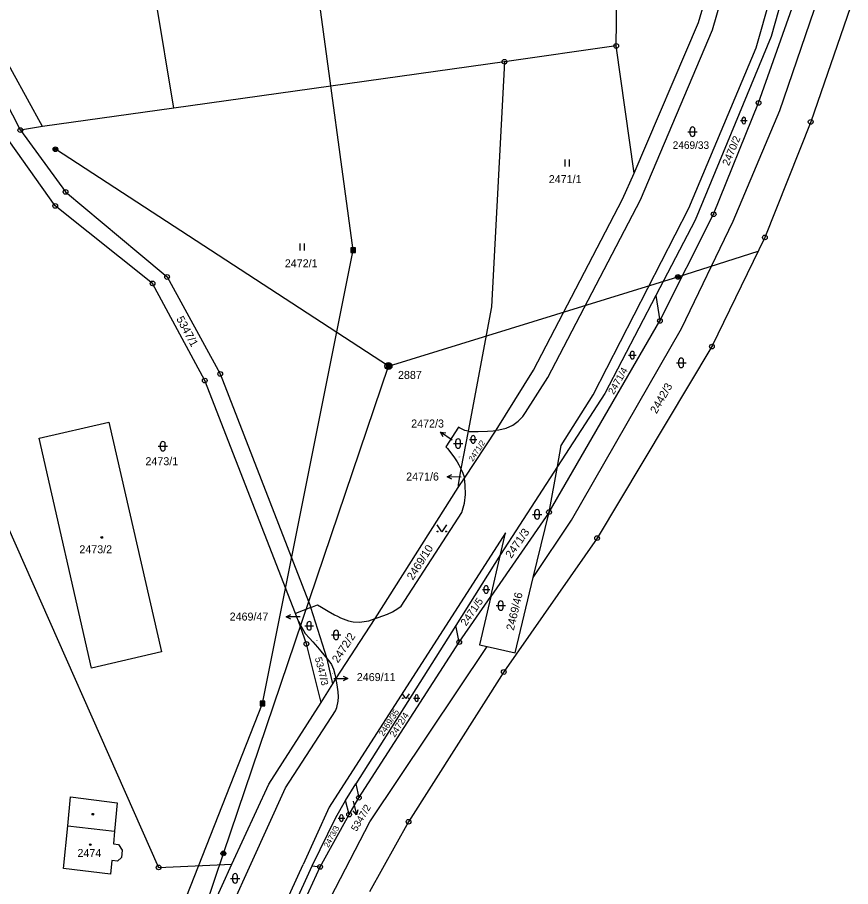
# Model space of a CAD drawing. Extents: x -822293 to -820259, y -1071573 to -1068794.
# Drawn here: x -820647 to -820470.1, y -1070379.8 to -1070195.1 of the extents above; entities that cross this region are included whole.
import ezdxf

# ---------------------------------------------------------------- set-up
doc = ezdxf.new("R2010")
doc.units = 0
for name, color, linetype in [('Vrstva 1', 7, 'Continuous'), ('Vrstva 12', 7, 'Continuous'), ('Vrstva 13', 7, 'Continuous'), ('Vrstva 16', 7, 'Continuous'), ('Vrstva 17', 7, 'Continuous'), ('Vrstva 18', 7, 'Continuous'), ('Vrstva 19', 7, 'Continuous'), ('Vrstva 2', 7, 'Continuous'), ('Vrstva 24', 7, 'Continuous'), ('Vrstva 25', 7, 'Continuous'), ('Vrstva 26', 7, 'Continuous'), ('Vrstva 3', 7, 'Continuous')]:
    doc.layers.add(name, color=color, linetype=linetype)

msp = doc.modelspace()

# ---------------------------------------------------------------- linework, layer by layer
at = {"layer": 'Vrstva 1'}
for p, q in [((-820613.77, -1070214.4), (-820621.6, -1070167.5)), ((-820519.87, -1070201.19), (-820519.48, -1070167.8)), ((-820502.4, -1070196.2), (-820494.2, -1070167.75)), ((-820499.4, -1070197.77), (-820490.86, -1070168.04)), ((-820490.17, -1070201.62), (-820481.02, -1070169.73)), ((-820478.77, -1070170.11), (-820487, -1070199.2)), ((-820489.63, -1070213.3), (-820480.93, -1070188.67)), ((-820485.15, -1070214.89), (-820476.69, -1070190.18)), ((-820641.7, -1070218.3), (-820654.29, -1070195.41)), ((-820516.05, -1070228.2), (-820502.4, -1070196.2)), ((-820514.68, -1070233.92), (-820499.4, -1070197.77)), ((-820646.39, -1070219.08), (-820656.6, -1070199.2)), ((-820487, -1070199.2), (-820503.1, -1070238.21)), ((-820519.87, -1070201.19), (-820543.6, -1070204.58)), ((-820516.05, -1070228.2), (-820519.87, -1070201.19)), ((-820504.48, -1070235.68), (-820490.17, -1070201.62)), ((-820543.6, -1070204.58), (-820613.77, -1070214.4)), ((-820543.6, -1070204.58), (-820546.33, -1070256.63)), ((-820499.18, -1070236.96), (-820489.63, -1070213.3)), ((-820613.77, -1070214.4), (-820641.7, -1070218.3)), ((-820495.04, -1070238.43), (-820485.15, -1070214.89)), ((-820641.7, -1070218.3), (-820646.39, -1070219.08)), ((-820638.99, -1070235.18), (-820650.02, -1070219.62)), ((-820646.39, -1070219.08), (-820636.8, -1070232.21)), ((-820518.5, -1070233.75), (-820516.05, -1070228.2)), ((-820636.8, -1070232.21), (-820621.25, -1070245.23)), ((-820537.4, -1070270.1), (-820518.5, -1070233.75)), ((-820618.33, -1070251.64), (-820638.99, -1070235.18)), ((-820534.41, -1070271.63), (-820514.68, -1070233.92)), ((-820524.77, -1070275.31), (-820504.48, -1070235.68)), ((-820510.58, -1070259.61), (-820499.18, -1070236.96)), ((-820503.1, -1070238.21), (-820511.44, -1070254.19)), ((-820506, -1070261.23), (-820495.04, -1070238.43)), ((-820621.25, -1070245.23), (-820615.22, -1070250.28)), ((-820615.22, -1070250.28), (-820603.96, -1070270.87)), ((-820607.23, -1070272.28), (-820618.33, -1070251.64)), ((-820511.44, -1070254.19), (-820522.3, -1070274.99)), ((-820511.44, -1070254.19), (-820510.58, -1070259.61)), ((-820546.33, -1070256.63), (-820551.32, -1070283.02)), ((-820534.14, -1070300.21), (-820510.58, -1070259.61)), ((-820529.34, -1070301.92), (-820506, -1070261.23)), ((-820545.36, -1070282.82), (-820537.4, -1070270.1)), ((-820587.97, -1070321.76), (-820607.23, -1070272.28)), ((-820603.96, -1070270.87), (-820584.71, -1070320.46)), ((-820539.15, -1070279.04), (-820534.41, -1070271.63)), ((-820522.3, -1070274.99), (-820532.35, -1070290.52)), ((-820531.53, -1070286.06), (-820524.77, -1070275.31)), ((-820540.67, -1070280.91), (-820539.71, -1070279.88)), ((-820539.71, -1070279.88), (-820539.15, -1070279.04)), ((-820541.82, -1070281.77), (-820540.67, -1070280.91)), ((-820553.38, -1070282.17), (-820556.07, -1070286.38)), ((-820553.18, -1070282.34), (-820553.38, -1070282.17)), ((-820552, -1070282.9), (-820553.18, -1070282.34)), ((-820551.32, -1070283.02), (-820552.84, -1070291.04)), ((-820552.07, -1070293), (-820545.36, -1070282.82)), ((-820551.32, -1070283.02), (-820552, -1070282.9)), ((-820551.32, -1070283.02), (-820551.1, -1070283.06)), ((-820551.1, -1070283.06), (-820549.16, -1070283.12)), ((-820549.16, -1070283.12), (-820547.23, -1070283.04)), ((-820547.23, -1070283.04), (-820545.97, -1070282.92)), ((-820545.97, -1070282.92), (-820545.36, -1070282.82)), ((-820545.36, -1070282.82), (-820544.78, -1070282.73)), ((-820544.78, -1070282.73), (-820543.26, -1070282.38)), ((-820543.26, -1070282.38), (-820541.82, -1070281.77)), ((-820556.07, -1070286.38), (-820555.71, -1070286.73)), ((-820555.71, -1070286.73), (-820555.22, -1070287.33)), ((-820532.35, -1070290.52), (-820531.53, -1070286.06)), ((-820555.22, -1070287.33), (-820554.2, -1070288.7)), ((-820554.2, -1070288.7), (-820553.63, -1070289.52)), ((-820553.63, -1070289.52), (-820553.3, -1070290.14)), ((-820553.3, -1070290.14), (-820552.9, -1070290.9)), ((-820552.9, -1070290.9), (-820552.84, -1070291.04)), ((-820532.35, -1070290.52), (-820544.46, -1070309.22)), ((-820534.14, -1070300.21), (-820532.35, -1070290.52)), ((-820552.84, -1070291.04), (-820553.46, -1070294.33)), ((-820552.84, -1070291.04), (-820552.6, -1070291.6)), ((-820552.6, -1070291.6), (-820552.24, -1070292.53)), ((-820552.24, -1070292.53), (-820552.07, -1070293)), ((-820553.46, -1070294.33), (-820553.44, -1070294.98)), ((-820553.44, -1070294.98), (-820552.07, -1070293)), ((-820551.91, -1070294.5), (-820552.07, -1070293)), ((-820551.9, -1070296.5), (-820551.91, -1070294.5)), ((-820571.08, -1070322.84), (-820553.44, -1070294.98)), ((-820552.1, -1070298.3), (-820551.9, -1070296.5)), ((-820552.62, -1070300.28), (-820552.1, -1070298.3)), ((-820650.91, -1070299.38), (-820617.03, -1070375.67)), ((-820534.14, -1070300.21), (-820546.52, -1070318.13)), ((-820537.48, -1070314.09), (-820534.14, -1070300.21)), ((-820565.5, -1070320.2), (-820552.62, -1070300.28)), ((-820537.48, -1070314.09), (-820529.34, -1070301.92)), ((-820543.39, -1070304.59), (-820580.82, -1070362.89)), ((-820544.46, -1070309.22), (-820543.39, -1070304.59)), ((-820544.46, -1070309.22), (-820553.9, -1070324.26)), ((-820546.52, -1070318.13), (-820544.46, -1070309.22)), ((-820541.33, -1070330.12), (-820537.48, -1070314.09)), ((-820553.2, -1070327.81), (-820546.52, -1070318.13)), ((-820546.52, -1070318.13), (-820548.88, -1070328.37)), ((-820584.71, -1070320.46), (-820587.97, -1070321.76)), ((-820584.71, -1070320.46), (-820583.28, -1070319.89)), ((-820581.22, -1070331.35), (-820584.71, -1070320.46)), ((-820583.28, -1070319.89), (-820582.44, -1070320.41)), ((-820582.44, -1070320.41), (-820581.01, -1070321.26)), ((-820566.21, -1070320.67), (-820565.5, -1070320.2)), ((-820587.67, -1070322.5), (-820587.97, -1070321.76)), ((-820581.01, -1070321.26), (-820579.7, -1070322)), ((-820579.7, -1070322), (-820579.08, -1070322.33)), ((-820579.08, -1070322.33), (-820578.4, -1070322.7)), ((-820570.4, -1070322.6), (-820569.45, -1070322.27)), ((-820569.45, -1070322.27), (-820568.45, -1070321.91)), ((-820568.45, -1070321.91), (-820567.35, -1070321.39)), ((-820567.35, -1070321.39), (-820566.21, -1070320.67)), ((-820587.3, -1070323.4), (-820587.67, -1070322.5)), ((-820585.65, -1070328.2), (-820587.3, -1070323.4)), ((-820587.3, -1070323.4), (-820586.6, -1070324.7)), ((-820579.4, -1070335.6), (-820571.08, -1070322.84)), ((-820578.4, -1070322.7), (-820576.7, -1070323.3)), ((-820576.7, -1070323.3), (-820575.7, -1070323.5)), ((-820575.7, -1070323.5), (-820574.4, -1070323.6)), ((-820574.4, -1070323.6), (-820572.4, -1070323.3)), ((-820572.4, -1070323.3), (-820571.08, -1070322.84)), ((-820571.08, -1070322.84), (-820570.4, -1070322.6)), ((-820586.6, -1070324.7), (-820585.9, -1070326)), ((-820585.9, -1070326), (-820585, -1070327)), ((-820553.9, -1070324.26), (-820575.17, -1070357.89)), ((-820553.2, -1070327.81), (-820553.9, -1070324.26)), ((-820585, -1070327), (-820584.32, -1070327.73)), ((-820584.32, -1070327.73), (-820583.3, -1070328.9)), ((-820574.49, -1070360.86), (-820553.2, -1070327.81)), ((-820582.54, -1070340.63), (-820585.65, -1070328.2)), ((-820583.3, -1070328.9), (-820582.6, -1070329.72)), ((-820582.6, -1070329.72), (-820581.22, -1070331.35)), ((-820572.18, -1070366.01), (-820547.27, -1070328.74)), ((-820548.88, -1070328.37), (-820547.27, -1070328.74)), ((-820547.27, -1070328.74), (-820541.33, -1070330.12)), ((-820580.01, -1070336.65), (-820581.22, -1070331.35)), ((-820581.22, -1070331.35), (-820580.87, -1070331.81)), ((-820580.87, -1070331.81), (-820580.3, -1070332.6)), ((-820580.3, -1070332.6), (-820579.9, -1070333.6)), ((-820579.9, -1070333.6), (-820579.6, -1070334.6)), ((-820579.6, -1070334.6), (-820579.4, -1070335.6)), ((-820582.54, -1070340.63), (-820580.01, -1070336.65)), ((-820580.01, -1070336.65), (-820579.4, -1070335.6)), ((-820579.26, -1070336.11), (-820579.4, -1070335.6)), ((-820579.1, -1070336.9), (-820579.26, -1070336.11)), ((-820579, -1070337.9), (-820579.1, -1070336.9)), ((-820578.94, -1070338.4), (-820579, -1070337.9)), ((-820578.85, -1070339.43), (-820578.94, -1070338.4)), ((-820593.6, -1070358), (-820582.54, -1070340.63)), ((-820579.18, -1070341.69), (-820578.91, -1070340.34)), ((-820578.91, -1070340.34), (-820578.85, -1070339.43)), ((-820590.1, -1070358.74), (-820579.46, -1070342.4)), ((-820579.46, -1070342.4), (-820579.18, -1070341.69)), ((-820601.52, -1070375), (-820593.6, -1070358)), ((-820597.4, -1070374.83), (-820590.1, -1070358.74)), ((-820577.34, -1070361.46), (-820575.17, -1070357.89)), ((-820575.17, -1070357.89), (-820574.49, -1070360.86)), ((-820576.59, -1070364.44), (-820574.49, -1070360.86)), ((-820580.82, -1070362.89), (-820586.35, -1070375.02)), ((-820579.4, -1070365.1), (-820577.34, -1070361.46)), ((-820576.59, -1070364.44), (-820577.34, -1070361.46)), ((-820582.74, -1070375.56), (-820576.59, -1070364.44)), ((-820584.4, -1070375.31), (-820579.4, -1070365.1)), ((-820582.12, -1070385.12), (-820572.18, -1070366.01)), ((-820623.8, -1070424.1), (-820601.52, -1070375)), ((-820619.68, -1070423.98), (-820597.4, -1070374.83)), ((-820617.03, -1070375.67), (-820601.52, -1070375)), ((-820610.51, -1070428.06), (-820586.35, -1070375.02)), ((-820608.9, -1070428.4), (-820584.4, -1070375.31)), ((-820608.1, -1070430.59), (-820582.74, -1070375.56)), ((-820584.4, -1070375.31), (-820582.74, -1070375.56))]:
    msp.add_line(p, q, dxfattribs=at)
at = {"layer": 'Vrstva 12'}
for p, q in [((-820575.73, -1070244.6), (-820599.78, -1070067.17)), ((-820568.23, -1070269.19), (-820638.95, -1070223.14)), ((-820594.96, -1070340.86), (-820575.73, -1070244.6)), ((-820506.76, -1070250.26), (-820489.71, -1070244.79)), ((-820568.23, -1070269.19), (-820506.76, -1070250.26)), ((-820603.29, -1070372.71), (-820568.23, -1070269.19)), ((-820686.78, -1070574.16), (-820594.96, -1070340.86)), ((-820635.81, -1070469.16), (-820603.29, -1070372.71))]:
    msp.add_line(p, q, dxfattribs=at)
at = {"layer": 'Vrstva 13'}
for p, q in [((-820470.1, -1070192.91), (-820478.58, -1070217.33)), ((-820478.58, -1070217.33), (-820488.3, -1070241.89)), ((-820488.3, -1070241.89), (-820499.54, -1070265.07)), ((-820499.54, -1070265.07), (-820523.93, -1070305.74)), ((-820523.93, -1070305.74), (-820543.74, -1070334.17)), ((-820543.74, -1070334.17), (-820563.97, -1070365.97)), ((-820563.97, -1070365.97), (-820572.28, -1070380.85))]:
    msp.add_line(p, q, dxfattribs=at)
at = {"layer": 'Vrstva 16'}
for p, q in [((-820554.71, -1070284.95), (-820557.15, -1070283.205)), ((-820552.77, -1070292.82), (-820555.767, -1070292.689)), ((-820586.95, -1070322.47), (-820589.95, -1070322.471)), ((-820579.85, -1070335.52), (-820576.85, -1070335.521)), ((-820575.7, -1070361.6), (-820575.03, -1070364.524))]:
    msp.add_line(p, q, dxfattribs=at)
for points in [[(-820556.628, -1070284.193), (-820557.15, -1070283.205), (-820556.046, -1070283.38)], [(-820554.79, -1070293.232), (-820555.767, -1070292.689), (-820554.746, -1070292.233)], [(-820588.95, -1070322.97), (-820589.95, -1070322.471), (-820588.95, -1070321.97)], [(-820577.85, -1070335.021), (-820576.85, -1070335.521), (-820577.85, -1070336.021)], [(-820574.766, -1070363.438), (-820575.03, -1070364.524), (-820575.741, -1070363.661)]]:
    msp.add_lwpolyline(points, dxfattribs=at)
at = {"layer": 'Vrstva 2'}
for p, q in [((-820642.41, -1070284.51), (-820627.6, -1070281.11)), ((-820627.6, -1070281.11), (-820616.4, -1070329.89)), ((-820631.25, -1070333.35), (-820642.41, -1070284.51)), ((-820616.4, -1070329.89), (-820631.25, -1070333.35)), ((-820636.34, -1070366.85), (-820635.72, -1070360.68)), ((-820635.72, -1070360.68), (-820625.83, -1070361.99)), ((-820625.83, -1070361.99), (-820626.39, -1070368)), ((-820637.25, -1070375.91), (-820636.34, -1070366.85)), ((-820626.39, -1070368), (-820626.63, -1070370.69)), ((-820626.63, -1070370.69), (-820625.54, -1070370.79)), ((-820625.54, -1070370.79), (-820624.76, -1070372.02)), ((-820624.76, -1070372.02), (-820624.89, -1070373.6)), ((-820624.89, -1070373.6), (-820625.75, -1070374.32)), ((-820627.23, -1070377.1), (-820637.25, -1070375.91)), ((-820626.96, -1070374.21), (-820627.23, -1070377.1)), ((-820625.75, -1070374.32), (-820626.96, -1070374.21))]:
    msp.add_line(p, q, dxfattribs=at)
at = {"layer": 'Vrstva 24'}
for centre, radius in [((-820519.87, -1070201.19), 0.5), ((-820519.87, -1070201.19), 0.0327), ((-820543.6, -1070204.58), 0.5), ((-820543.6, -1070204.58), 0.0327), ((-820489.63, -1070213.3), 0.5), ((-820489.63, -1070213.3), 0.0327), ((-820478.58, -1070217.33), 0.5), ((-820646.39, -1070219.08), 0.5), ((-820478.58, -1070217.33), 0.0327), ((-820646.39, -1070219.08), 0.0327), ((-820636.8, -1070232.21), 0.5), ((-820636.8, -1070232.21), 0.0327), ((-820638.99, -1070235.18), 0.5), ((-820638.99, -1070235.18), 0.0327), ((-820499.18, -1070236.96), 0.5), ((-820499.18, -1070236.96), 0.0327), ((-820488.3, -1070241.89), 0.5), ((-820488.3, -1070241.89), 0.0327), ((-820615.22, -1070250.28), 0.5), ((-820615.22, -1070250.28), 0.0327), ((-820618.33, -1070251.64), 0.5), ((-820618.33, -1070251.64), 0.0327), ((-820510.58, -1070259.61), 0.5), ((-820510.58, -1070259.61), 0.0327), ((-820499.54, -1070265.07), 0.5), ((-820499.54, -1070265.07), 0.0327), ((-820568.23, -1070269.19), 0.75), ((-820603.96, -1070270.87), 0.5), ((-820568.23, -1070269.19), 0.0327), ((-820607.23, -1070272.28), 0.5), ((-820607.23, -1070272.28), 0.0327), ((-820603.96, -1070270.87), 0.0327), ((-820534.14, -1070300.21), 0.5), ((-820534.14, -1070300.21), 0.0327), ((-820523.93, -1070305.74), 0.5), ((-820523.93, -1070305.74), 0.0327), ((-820585.65, -1070328.2), 0.5), ((-820553.2, -1070327.81), 0.5), ((-820553.2, -1070327.81), 0.0327), ((-820585.65, -1070328.2), 0.0327), ((-820543.74, -1070334.17), 0.5), ((-820543.74, -1070334.17), 0.0327), ((-820574.49, -1070360.86), 0.5), ((-820574.49, -1070360.86), 0.0327), ((-820576.59, -1070364.44), 0.5), ((-820576.59, -1070364.44), 0.0327), ((-820563.97, -1070365.97), 0.5), ((-820563.97, -1070365.97), 0.0327), ((-820617.03, -1070375.67), 0.5), ((-820617.03, -1070375.67), 0.0327), ((-820582.74, -1070375.56), 0.5), ((-820582.74, -1070375.56), 0.0327)]:
    msp.add_circle(centre, radius, dxfattribs=at)
at = {"layer": 'Vrstva 25'}
for p, q in [((-820493.46, -1070217.069), (-820492.06, -1070217.069)), ((-820493.11, -1070217.419), (-820493.11, -1070216.719)), ((-820492.41, -1070217.419), (-820492.41, -1070216.719)), ((-820504.15, -1070219.921), (-820504.15, -1070218.921)), ((-820503.15, -1070219.921), (-820503.15, -1070218.921)), ((-820504.65, -1070219.421), (-820502.65, -1070219.421)), ((-820530.777, -1070225.335), (-820530.777, -1070226.835)), ((-820529.755, -1070226.835), (-820529.755, -1070225.335)), ((-820587.047, -1070243.185), (-820587.047, -1070244.685)), ((-820586.025, -1070244.685), (-820586.025, -1070243.185)), ((-820517.24, -1070266.871), (-820515.64, -1070266.871)), ((-820516.84, -1070267.271), (-820516.84, -1070266.471)), ((-820516.04, -1070267.271), (-820516.04, -1070266.471)), ((-820507.05, -1070268.51), (-820505.05, -1070268.51)), ((-820506.55, -1070269.01), (-820506.55, -1070268.01)), ((-820505.55, -1070269.01), (-820505.55, -1070268.01)), ((-820553.93, -1070286.161), (-820553.93, -1070285.161)), ((-820552.93, -1070286.161), (-820552.93, -1070285.161)), ((-820551.04, -1070284.77), (-820549.44, -1070284.77)), ((-820550.64, -1070285.17), (-820550.64, -1070284.37)), ((-820549.84, -1070285.17), (-820549.84, -1070284.37)), ((-820617.13, -1070286.22), (-820615.13, -1070286.22)), ((-820616.63, -1070286.72), (-820616.63, -1070285.72)), ((-820615.63, -1070286.72), (-820615.63, -1070285.72)), ((-820554.43, -1070285.661), (-820552.43, -1070285.661)), ((-820537.17, -1070301.19), (-820537.17, -1070300.19)), ((-820536.17, -1070301.19), (-820536.17, -1070300.19)), ((-820537.67, -1070300.69), (-820535.67, -1070300.69)), ((-820548.28, -1070316.64), (-820546.68, -1070316.64)), ((-820547.88, -1070317.04), (-820547.88, -1070316.24)), ((-820547.08, -1070317.04), (-820547.08, -1070316.24)), ((-820545.39, -1070320.07), (-820543.39, -1070320.07)), ((-820544.89, -1070320.57), (-820544.89, -1070319.57)), ((-820543.89, -1070320.57), (-820543.89, -1070319.57)), ((-820585.51, -1070324.8), (-820585.51, -1070323.9)), ((-820584.61, -1070324.8), (-820584.61, -1070323.9)), ((-820585.96, -1070324.35), (-820584.16, -1070324.35)), ((-820579.84, -1070326.8), (-820579.84, -1070325.8)), ((-820578.84, -1070326.8), (-820578.84, -1070325.8)), ((-820580.34, -1070326.3), (-820578.34, -1070326.3)), ((-820562.94, -1070339.71), (-820561.54, -1070339.71)), ((-820562.59, -1070340.06), (-820562.59, -1070339.36)), ((-820561.89, -1070340.06), (-820561.89, -1070339.36)), ((-820578.57, -1070365.54), (-820578.57, -1070364.84)), ((-820577.87, -1070365.54), (-820577.87, -1070364.84)), ((-820578.92, -1070365.19), (-820577.52, -1070365.19)), ((-820601.29, -1070378.5), (-820601.29, -1070377.5)), ((-820600.29, -1070378.5), (-820600.29, -1070377.5)), ((-820601.79, -1070378), (-820599.79, -1070378))]:
    msp.add_line(p, q, dxfattribs=at)
for points in [[(-820555.9, -1070302.93), (-820556.9, -1070304.43), (-820557.9, -1070302.93)], [(-820563.85, -1070338.78), (-820564.55, -1070339.83), (-820565.25, -1070338.78)]]:
    msp.add_lwpolyline(points, dxfattribs=at)
for centre, radius in [((-820629.1, -1070305.59), 0.175), ((-820557.8, -1070304.33), 0.1), ((-820556, -1070304.33), 0.1), ((-820565.18, -1070339.76), 0.07), ((-820563.92, -1070339.76), 0.07), ((-820631, -1070364.38), 0.175), ((-820631.54, -1070370.83), 0.175)]:
    msp.add_circle(centre, radius, dxfattribs=at)
for centre, radius, start, end in [((-820492.76, -1070216.719), 0.35, 0, 180), ((-820503.65, -1070218.921), 0.5, 0, 180), ((-820492.76, -1070217.419), 0.35, 180, 0), ((-820503.65, -1070219.921), 0.5, 180, 0), ((-820516.44, -1070266.471), 0.4, 0, 180), ((-820516.44, -1070267.271), 0.4, 180, 0), ((-820506.05, -1070268.01), 0.5, 0, 180), ((-820506.05, -1070269.01), 0.5, 180, 0), ((-820616.13, -1070285.72), 0.5, 0, 180), ((-820553.43, -1070285.161), 0.5, 0, 180), ((-820550.24, -1070284.37), 0.4, 0, 180), ((-820550.24, -1070285.17), 0.4, 180, 0), ((-820616.13, -1070286.72), 0.5, 180, 0), ((-820553.43, -1070286.161), 0.5, 180, 0), ((-820536.67, -1070300.19), 0.5, 0, 180), ((-820536.67, -1070301.19), 0.5, 180, 0), ((-820547.48, -1070316.24), 0.4, 0, 180), ((-820547.48, -1070317.04), 0.4, 180, 0), ((-820544.39, -1070319.57), 0.5, 0, 180), ((-820544.39, -1070320.57), 0.5, 180, 0), ((-820585.06, -1070323.9), 0.45, 0, 180), ((-820585.06, -1070324.8), 0.45, 180, 0), ((-820579.34, -1070325.8), 0.5, 0, 180), ((-820579.34, -1070326.8), 0.5, 180, 0), ((-820562.24, -1070339.36), 0.35, 0, 180), ((-820562.24, -1070340.06), 0.35, 180, 0), ((-820578.22, -1070364.84), 0.35, 0, 180), ((-820578.22, -1070365.54), 0.35, 180, 0), ((-820600.79, -1070377.5), 0.5, 0, 180), ((-820600.79, -1070378.5), 0.5, 180, 0)]:
    msp.add_arc(centre, radius, start, end, dxfattribs=at)
at = {"layer": 'Vrstva 26'}
for points in [[(-820575.23, -1070244.1), (-820576.23, -1070244.1), (-820576.23, -1070245.1), (-820575.23, -1070245.1)], [(-820575.43, -1070244.3), (-820576.03, -1070244.3), (-820576.03, -1070244.9), (-820575.43, -1070244.9)], [(-820575.83, -1070244.7), (-820575.63, -1070244.7), (-820575.63, -1070244.5), (-820575.83, -1070244.5)], [(-820567.73, -1070268.69), (-820568.73, -1070268.69), (-820568.73, -1070269.69), (-820567.73, -1070269.69)], [(-820567.93, -1070268.89), (-820568.53, -1070268.89), (-820568.53, -1070269.49), (-820567.93, -1070269.49)], [(-820568.33, -1070269.29), (-820568.13, -1070269.29), (-820568.13, -1070269.09), (-820568.33, -1070269.09)], [(-820594.46, -1070340.36), (-820595.46, -1070340.36), (-820595.46, -1070341.36), (-820594.46, -1070341.36)], [(-820594.66, -1070340.56), (-820595.26, -1070340.56), (-820595.26, -1070341.16), (-820594.66, -1070341.16)], [(-820595.06, -1070340.96), (-820594.86, -1070340.96), (-820594.86, -1070340.76), (-820595.06, -1070340.76)]]:
    msp.add_lwpolyline(points, close=True, dxfattribs=at)
for centre, radius in [((-820638.95, -1070223.14), 0.5), ((-820638.95, -1070223.14), 0.3), ((-820638.95, -1070223.14), 0.15), ((-820506.76, -1070250.26), 0.5), ((-820506.76, -1070250.26), 0.3), ((-820506.76, -1070250.26), 0.15), ((-820552.9, -1070290.9), 0.002), ((-820603.29, -1070372.71), 0.5), ((-820603.29, -1070372.71), 0.3), ((-820603.29, -1070372.71), 0.15)]:
    msp.add_circle(centre, radius, dxfattribs=at)
at = {"layer": 'Vrstva 3'}
msp.add_line((-820636.34, -1070366.85), (-820626.39, -1070368), dxfattribs=at)

# ---------------------------------------------------------------- texts
at = {"layer": 'Vrstva 16'}
for s, p in [('2472/3', (-820563.399, -1070282.25)), ('2471/6', (-820564.47, -1070293.51)), ('2469/47', (-820601.946, -1070323.25)), ('2469/11', (-820574.947, -1070336.1))]:
    msp.add_text(s, height=1.7, dxfattribs=at).set_placement(p)
msp.add_text('5347/2', height=1.5, rotation=59.58765, dxfattribs=at).set_placement((-820574.997, -1070368.166))
at = {"layer": 'Vrstva 17'}
msp.add_text('2887', height=1.7, dxfattribs=at).set_placement((-820566.206, -1070271.93))
at = {"layer": 'Vrstva 18'}
for s, height, rotation, p in [('2470/2', 1.6, 67.43709, (-820495.945, -1070226.789)), ('5347/1', 1.7, 298.28187, (-820613.335, -1070259.155)), ('2471/4', 1.5, 60.33249, (-820520.399, -1070275.365)), ('2442/3', 1.7, 60.16122, (-820511.312, -1070279.451)), ('2471/2', 1.2, 56.60982, (-820550.326, -1070289.558)), ('2471/3', 1.7, 55.34775, (-820542.151, -1070310.16)), ('2469/10', 1.7, 57.6594, (-820563.038, -1070314.788)), ('2471/5', 1.6, 55.40499, (-820551.734, -1070324.512)), ('2469/46', 1.7, 76.48983, (-820541.63, -1070325.469)), ('2472/2', 1.7, 56.89467, (-820578.949, -1070332.385)), ('5347/3', 1.5, 284.07249, (-820583.873, -1070331.214)), ('2469/11', 0.1, 282.86928, (-820580.229, -1070334.387)), ('2469/35', 1.3, 57.23847, (-820569.295, -1070347.908)), ('2472/4', 1.4, 57.18123, (-820566.906, -1070348.152)), ('2473/3', 1.2, 61.42104, (-820580.97, -1070371.558))]:
    msp.add_text(s, height=height, rotation=rotation, dxfattribs=at).set_placement(p)
for s, height, p in [('2469/33', 1.6, (-820507.878, -1070223.07)), ('2471/1', 1.7, (-820534.193, -1070230.35)), ('2472/1', 1.7, (-820590.235, -1070248.23)), ('2473/1', 1.7, (-820619.827, -1070290.26)), ('2472/3', 0.1, (-820553.402, -1070288.57)), ('2471/6', 0.1, (-820552.892, -1070293.16)), ('2469/47', 0.1, (-820583.684, -1070327.57)), ('5347/2', 0.1, (-820576.152, -1070361.15))]:
    msp.add_text(s, height=height, dxfattribs=at).set_placement(p)
at = {"layer": 'Vrstva 19'}
for s, p in [('2473/2', (-820633.859, -1070308.96)), ('2474', (-820634.262, -1070373.46))]:
    msp.add_text(s, height=1.7, dxfattribs=at).set_placement(p)

doc.saveas('drawing.dxf')
